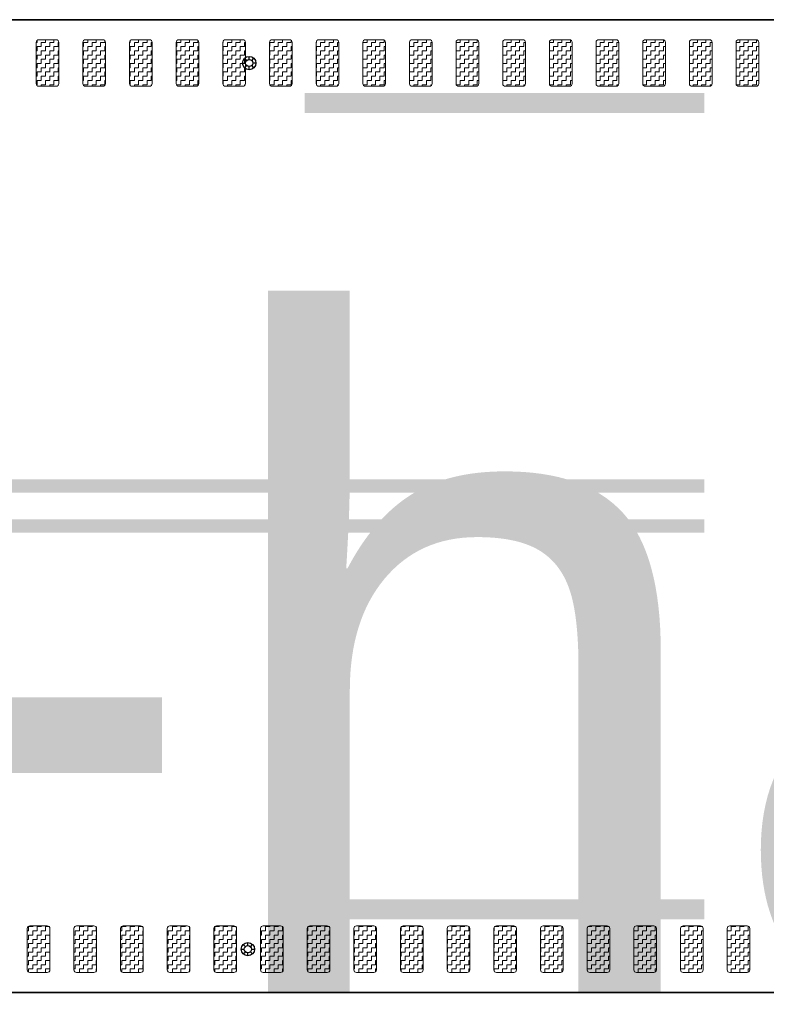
# Model space of a CAD drawing. Header units: metres. Extents: x -699 to 2316, y -1199 to 781.
# Tile 437 of 593: x 888.84 to 894.44, y -254.9 to -247.51. Entities that reach past the tile are written whole.
import ezdxf

# ---------------------------------------------------------------- set-up
doc = ezdxf.new("R2010")
doc.units = ezdxf.units.M
doc.linetypes.add('VW-3-3_STREEP', pattern=[6, 3, -3])
doc.linetypes.add('VW-9-3_STREEP', pattern=[12, 9, -3])
for name, color, linetype, lineweight in [('N-WA-IE-MEUBILAIR_WEGMEUBILAIR-S', 7, 'Continuous', 25), ('N-WA-VW-MARKERING_DYNAMISCH-G', 7, 'Continuous', 35), ('N-WE-VH-KANTVERHARDING-G', 210, 'Continuous', 35), ('N-WE-VW-MARKERING_LANGS_STREEP_33-G', 7, 'VW-3-3_STREEP', 13), ('N-WE-VW-MARKERING_LANGS_STREEP_93-G', 7, 'VW-9-3_STREEP', 13)]:
    doc.layers.add(name, color=color, linetype=linetype, lineweight=lineweight)
doc.layers.add('X-XX-AL-TEKENBLAD_VIEWPORT-G', color=7, linetype='Continuous', lineweight=18, plot=False)
doc.styles.add('ariel', font='arial.ttf')
pattern_1 = [(180, (0, 0), (-0.03175, -0.03175), [0.03175, -0.03175]), (270, (-0.03175, 0), (0.03175, -0.03175), [0.03175, -0.03175])]

# ---------------------------------------------------------------- blocks, each defined once
blk = doc.blocks.new('SIE-WEG_GLASBOLREFLECTOR-SO')
for p, q in [((-0.375, 0), (-0.199, 0)), ((-0.141, 0.141), (-0.265, 0.265)), ((0, 0.2), (0, 0.375)), ((0.142, 0.141), (0.265, 0.265)), ((0.201, 0), (0.375, 0)), ((-0.265, -0.266), (-0.141, -0.141)), ((0, -0.375), (0, -0.2)), ((0.265, -0.266), (0.142, -0.142))]:
    blk.add_line(p, q)
for centre, radius in [((0, 0), 0.375), ((0.001, 0), 0.2)]:
    blk.add_circle(centre, radius)
blk = doc.blocks.new('glasbol')
at = {"layer": 'N-WA-IE-MEUBILAIR_WEGMEUBILAIR-S'}
blk.add_blockref('SIE-WEG_GLASBOLREFLECTOR-SO', (-0.001, 0), dxfattribs=at)

msp = doc.modelspace()

# ---------------------------------------------------------------- hatches: boundary and pattern name
at = {"layer": 'N-WA-VW-MARKERING_DYNAMISCH-G', "lineweight": 9}
h = msp.add_hatch(dxfattribs=at)
h.set_pattern_fill('ZIGZAG', color=8, scale=0.01, angle=180, style=0)
h.set_pattern_definition(pattern_1)
edge = h.paths.add_edge_path()
edge.add_line((888.9818, -248.0115), (889.1118, -248.0115))
edge.add_arc((889.1118, -247.9915), 0.02, 270, 360)
edge.add_line((889.1318, -247.9915), (889.1318, -247.6815))
edge.add_arc((889.1118, -247.6815), 0.02, 0, 90)
edge.add_line((889.1118, -247.6615), (888.9818, -247.6615))
edge.add_arc((888.9818, -247.6815), 0.02, 90, 180)
edge.add_line((888.9618, -247.6815), (888.9618, -247.9915))
edge.add_arc((888.9818, -247.9915), 0.02, 180, 270)
h = msp.add_hatch(dxfattribs=at)
h.set_pattern_fill('ZIGZAG', color=8, scale=0.01, angle=180, style=0)
h.set_pattern_definition(pattern_1)
edge = h.paths.add_edge_path()
edge.add_line((889.3318, -248.0115), (889.4618, -248.0115))
edge.add_arc((889.4618, -247.9915), 0.02, 270, 360)
edge.add_line((889.4818, -247.9915), (889.4818, -247.6815))
edge.add_arc((889.4618, -247.6815), 0.02, 0, 90)
edge.add_line((889.4618, -247.6615), (889.3318, -247.6615))
edge.add_arc((889.3318, -247.6815), 0.02, 90, 180)
edge.add_line((889.3118, -247.6815), (889.3118, -247.9915))
edge.add_arc((889.3318, -247.9915), 0.02, 180, 270)
h = msp.add_hatch(dxfattribs=at)
h.set_pattern_fill('ZIGZAG', color=8, scale=0.01, angle=180, style=0)
h.set_pattern_definition(pattern_1)
edge = h.paths.add_edge_path()
edge.add_line((889.6818, -248.0115), (889.8118, -248.0115))
edge.add_arc((889.8118, -247.9915), 0.02, 270, 360)
edge.add_line((889.8318, -247.9915), (889.8318, -247.6815))
edge.add_arc((889.8118, -247.6815), 0.02, 0, 90)
edge.add_line((889.8118, -247.6615), (889.6818, -247.6615))
edge.add_arc((889.6818, -247.6815), 0.02, 90, 180)
edge.add_line((889.6618, -247.6815), (889.6618, -247.9915))
edge.add_arc((889.6818, -247.9915), 0.02, 180, 270)
h = msp.add_hatch(dxfattribs=at)
h.set_pattern_fill('ZIGZAG', color=8, scale=0.01, angle=180, style=0)
h.set_pattern_definition(pattern_1)
edge = h.paths.add_edge_path()
edge.add_line((890.0318, -248.0115), (890.1618, -248.0115))
edge.add_arc((890.1618, -247.9915), 0.02, 270, 360)
edge.add_line((890.1818, -247.9915), (890.1818, -247.6815))
edge.add_arc((890.1618, -247.6815), 0.02, 0, 90)
edge.add_line((890.1618, -247.6615), (890.0318, -247.6615))
edge.add_arc((890.0318, -247.6815), 0.02, 90, 180)
edge.add_line((890.0118, -247.6815), (890.0118, -247.9915))
edge.add_arc((890.0318, -247.9915), 0.02, 180, 270)
h = msp.add_hatch(dxfattribs=at)
h.set_pattern_fill('ZIGZAG', color=8, scale=0.01, angle=180, style=0)
h.set_pattern_definition(pattern_1)
edge = h.paths.add_edge_path()
edge.add_line((890.3818, -248.0115), (890.5118, -248.0115))
edge.add_arc((890.5118, -247.9915), 0.02, 270, 360)
edge.add_line((890.5318, -247.9915), (890.5318, -247.6815))
edge.add_arc((890.5118, -247.6815), 0.02, 0, 90)
edge.add_line((890.5118, -247.6615), (890.3818, -247.6615))
edge.add_arc((890.3818, -247.6815), 0.02, 90, 180)
edge.add_line((890.3618, -247.6815), (890.3618, -247.9915))
edge.add_arc((890.3818, -247.9915), 0.02, 180, 270)
h = msp.add_hatch(dxfattribs=at)
h.set_pattern_fill('ZIGZAG', color=8, scale=0.01, angle=180, style=0)
h.set_pattern_definition(pattern_1)
edge = h.paths.add_edge_path()
edge.add_line((890.7318, -248.0115), (890.8618, -248.0115))
edge.add_arc((890.8618, -247.9915), 0.02, 270, 360)
edge.add_line((890.8818, -247.9915), (890.8818, -247.6815))
edge.add_arc((890.8618, -247.6815), 0.02, 0, 90)
edge.add_line((890.8618, -247.6615), (890.7318, -247.6615))
edge.add_arc((890.7318, -247.6815), 0.02, 90, 180)
edge.add_line((890.7118, -247.6815), (890.7118, -247.9915))
edge.add_arc((890.7318, -247.9915), 0.02, 180, 270)
h = msp.add_hatch(dxfattribs=at)
h.set_pattern_fill('ZIGZAG', color=8, scale=0.01, angle=180, style=0)
h.set_pattern_definition(pattern_1)
edge = h.paths.add_edge_path()
edge.add_line((891.0818, -248.0115), (891.2118, -248.0115))
edge.add_arc((891.2118, -247.9915), 0.02, 270, 360)
edge.add_line((891.2318, -247.9915), (891.2318, -247.6815))
edge.add_arc((891.2118, -247.6815), 0.02, 0, 90)
edge.add_line((891.2118, -247.6615), (891.0818, -247.6615))
edge.add_arc((891.0818, -247.6815), 0.02, 90, 180)
edge.add_line((891.0618, -247.6815), (891.0618, -247.9915))
edge.add_arc((891.0818, -247.9915), 0.02, 180, 270)
h = msp.add_hatch(dxfattribs=at)
h.set_pattern_fill('ZIGZAG', color=8, scale=0.01, angle=180, style=0)
h.set_pattern_definition(pattern_1)
edge = h.paths.add_edge_path()
edge.add_line((891.4318, -248.0115), (891.5618, -248.0115))
edge.add_arc((891.5618, -247.9915), 0.02, 270, 360)
edge.add_line((891.5818, -247.9915), (891.5818, -247.6815))
edge.add_arc((891.5618, -247.6815), 0.02, 0, 90)
edge.add_line((891.5618, -247.6615), (891.4318, -247.6615))
edge.add_arc((891.4318, -247.6815), 0.02, 90, 180)
edge.add_line((891.4118, -247.6815), (891.4118, -247.9915))
edge.add_arc((891.4318, -247.9915), 0.02, 180, 270)
h = msp.add_hatch(dxfattribs=at)
h.set_pattern_fill('ZIGZAG', color=8, scale=0.01, angle=180, style=0)
h.set_pattern_definition(pattern_1)
edge = h.paths.add_edge_path()
edge.add_line((891.7818, -248.0115), (891.9118, -248.0115))
edge.add_arc((891.9118, -247.9915), 0.02, 270, 360)
edge.add_line((891.9318, -247.9915), (891.9318, -247.6815))
edge.add_arc((891.9118, -247.6815), 0.02, 0, 90)
edge.add_line((891.9118, -247.6615), (891.7818, -247.6615))
edge.add_arc((891.7818, -247.6815), 0.02, 90, 180)
edge.add_line((891.7618, -247.6815), (891.7618, -247.9915))
edge.add_arc((891.7818, -247.9915), 0.02, 180, 270)
h = msp.add_hatch(dxfattribs=at)
h.set_pattern_fill('ZIGZAG', color=8, scale=0.01, angle=180, style=0)
h.set_pattern_definition(pattern_1)
edge = h.paths.add_edge_path()
edge.add_line((892.1318, -248.0115), (892.2618, -248.0115))
edge.add_arc((892.2618, -247.9915), 0.02, 270, 360)
edge.add_line((892.2818, -247.9915), (892.2818, -247.6815))
edge.add_arc((892.2618, -247.6815), 0.02, 0, 90)
edge.add_line((892.2618, -247.6615), (892.1318, -247.6615))
edge.add_arc((892.1318, -247.6815), 0.02, 90, 180)
edge.add_line((892.1118, -247.6815), (892.1118, -247.9915))
edge.add_arc((892.1318, -247.9915), 0.02, 180, 270)
h = msp.add_hatch(dxfattribs=at)
h.set_pattern_fill('ZIGZAG', color=8, scale=0.01, angle=180, style=0)
h.set_pattern_definition(pattern_1)
edge = h.paths.add_edge_path()
edge.add_line((892.4818, -248.0115), (892.6118, -248.0115))
edge.add_arc((892.6118, -247.9915), 0.02, 270, 360)
edge.add_line((892.6318, -247.9915), (892.6318, -247.6815))
edge.add_arc((892.6118, -247.6815), 0.02, 0, 90)
edge.add_line((892.6118, -247.6615), (892.4818, -247.6615))
edge.add_arc((892.4818, -247.6815), 0.02, 90, 180)
edge.add_line((892.4618, -247.6815), (892.4618, -247.9915))
edge.add_arc((892.4818, -247.9915), 0.02, 180, 270)
h = msp.add_hatch(dxfattribs=at)
h.set_pattern_fill('ZIGZAG', color=8, scale=0.01, angle=180, style=0)
h.set_pattern_definition(pattern_1)
edge = h.paths.add_edge_path()
edge.add_line((892.8318, -248.0115), (892.9618, -248.0115))
edge.add_arc((892.9618, -247.9915), 0.02, 270, 360)
edge.add_line((892.9818, -247.9915), (892.9818, -247.6815))
edge.add_arc((892.9618, -247.6815), 0.02, 0, 90)
edge.add_line((892.9618, -247.6615), (892.8318, -247.6615))
edge.add_arc((892.8318, -247.6815), 0.02, 90, 180)
edge.add_line((892.8118, -247.6815), (892.8118, -247.9915))
edge.add_arc((892.8318, -247.9915), 0.02, 180, 270)
h = msp.add_hatch(dxfattribs=at)
h.set_pattern_fill('ZIGZAG', color=8, scale=0.01, angle=180, style=0)
h.set_pattern_definition(pattern_1)
edge = h.paths.add_edge_path()
edge.add_line((893.1818, -248.0115), (893.3118, -248.0115))
edge.add_arc((893.3118, -247.9915), 0.02, 270, 360)
edge.add_line((893.3318, -247.9915), (893.3318, -247.6815))
edge.add_arc((893.3118, -247.6815), 0.02, 0, 90)
edge.add_line((893.3118, -247.6615), (893.1818, -247.6615))
edge.add_arc((893.1818, -247.6815), 0.02, 90, 180)
edge.add_line((893.1618, -247.6815), (893.1618, -247.9915))
edge.add_arc((893.1818, -247.9915), 0.02, 180, 270)
h = msp.add_hatch(dxfattribs=at)
h.set_pattern_fill('ZIGZAG', color=8, scale=0.01, angle=180, style=0)
h.set_pattern_definition(pattern_1)
edge = h.paths.add_edge_path()
edge.add_line((893.5318, -248.0115), (893.6618, -248.0115))
edge.add_arc((893.6618, -247.9915), 0.02, 270, 360)
edge.add_line((893.6818, -247.9915), (893.6818, -247.6815))
edge.add_arc((893.6618, -247.6815), 0.02, 0, 90)
edge.add_line((893.6618, -247.6615), (893.5318, -247.6615))
edge.add_arc((893.5318, -247.6815), 0.02, 90, 180)
edge.add_line((893.5118, -247.6815), (893.5118, -247.9915))
edge.add_arc((893.5318, -247.9915), 0.02, 180, 270)
h = msp.add_hatch(dxfattribs=at)
h.set_pattern_fill('ZIGZAG', color=8, scale=0.01, angle=180, style=0)
h.set_pattern_definition(pattern_1)
edge = h.paths.add_edge_path()
edge.add_line((893.8818, -248.0115), (894.0118, -248.0115))
edge.add_arc((894.0118, -247.9915), 0.02, 270, 360)
edge.add_line((894.0318, -247.9915), (894.0318, -247.6815))
edge.add_arc((894.0118, -247.6815), 0.02, 0, 90)
edge.add_line((894.0118, -247.6615), (893.8818, -247.6615))
edge.add_arc((893.8818, -247.6815), 0.02, 90, 180)
edge.add_line((893.8618, -247.6815), (893.8618, -247.9915))
edge.add_arc((893.8818, -247.9915), 0.02, 180, 270)
h = msp.add_hatch(dxfattribs=at)
h.set_pattern_fill('ZIGZAG', color=8, scale=0.01, angle=180, style=0)
h.set_pattern_definition(pattern_1)
edge = h.paths.add_edge_path()
edge.add_line((894.2318, -248.0115), (894.3618, -248.0115))
edge.add_arc((894.3618, -247.9915), 0.02, 270, 360)
edge.add_line((894.3818, -247.9915), (894.3818, -247.6815))
edge.add_arc((894.3618, -247.6815), 0.02, 0, 90)
edge.add_line((894.3618, -247.6615), (894.2318, -247.6615))
edge.add_arc((894.2318, -247.6815), 0.02, 90, 180)
edge.add_line((894.2118, -247.6815), (894.2118, -247.9915))
edge.add_arc((894.2318, -247.9915), 0.02, 180, 270)
h = msp.add_hatch(dxfattribs=at)
h.set_pattern_fill('ZIGZAG', color=8, scale=0.01, angle=180, style=0)
h.set_pattern_definition(pattern_1)
edge = h.paths.add_edge_path()
edge.add_line((888.9148, -254.3115), (889.0448, -254.3115))
edge.add_arc((889.0448, -254.3315), 0.02, 0, 90, ccw=False)
edge.add_line((889.0648, -254.3315), (889.0648, -254.6415))
edge.add_arc((889.0448, -254.6415), 0.02, 270, 360, ccw=False)
edge.add_line((889.0448, -254.6615), (888.9148, -254.6615))
edge.add_arc((888.9148, -254.6415), 0.02, 180, 270, ccw=False)
edge.add_line((888.8948, -254.6415), (888.8948, -254.3315))
edge.add_arc((888.9148, -254.3315), 0.02, 90, 180, ccw=False)
h = msp.add_hatch(dxfattribs=at)
h.set_pattern_fill('ZIGZAG', color=8, scale=0.01, angle=180, style=0)
h.set_pattern_definition(pattern_1)
edge = h.paths.add_edge_path()
edge.add_line((889.2648, -254.3115), (889.3948, -254.3115))
edge.add_arc((889.3948, -254.3315), 0.02, 0, 90, ccw=False)
edge.add_line((889.4148, -254.3315), (889.4148, -254.6415))
edge.add_arc((889.3948, -254.6415), 0.02, 270, 360, ccw=False)
edge.add_line((889.3948, -254.6615), (889.2648, -254.6615))
edge.add_arc((889.2648, -254.6415), 0.02, 180, 270, ccw=False)
edge.add_line((889.2448, -254.6415), (889.2448, -254.3315))
edge.add_arc((889.2648, -254.3315), 0.02, 90, 180, ccw=False)
h = msp.add_hatch(dxfattribs=at)
h.set_pattern_fill('ZIGZAG', color=8, scale=0.01, angle=180, style=0)
h.set_pattern_definition(pattern_1)
edge = h.paths.add_edge_path()
edge.add_line((889.6148, -254.3115), (889.7448, -254.3115))
edge.add_arc((889.7448, -254.3315), 0.02, 0, 90, ccw=False)
edge.add_line((889.7648, -254.3315), (889.7648, -254.6415))
edge.add_arc((889.7448, -254.6415), 0.02, 270, 360, ccw=False)
edge.add_line((889.7448, -254.6615), (889.6148, -254.6615))
edge.add_arc((889.6148, -254.6415), 0.02, 180, 270, ccw=False)
edge.add_line((889.5948, -254.6415), (889.5948, -254.3315))
edge.add_arc((889.6148, -254.3315), 0.02, 90, 180, ccw=False)
h = msp.add_hatch(dxfattribs=at)
h.set_pattern_fill('ZIGZAG', color=8, scale=0.01, angle=180, style=0)
h.set_pattern_definition(pattern_1)
edge = h.paths.add_edge_path()
edge.add_line((889.9648, -254.3115), (890.0948, -254.3115))
edge.add_arc((890.0948, -254.3315), 0.02, 0, 90, ccw=False)
edge.add_line((890.1148, -254.3315), (890.1148, -254.6415))
edge.add_arc((890.0948, -254.6415), 0.02, 270, 360, ccw=False)
edge.add_line((890.0948, -254.6615), (889.9648, -254.6615))
edge.add_arc((889.9648, -254.6415), 0.02, 180, 270, ccw=False)
edge.add_line((889.9448, -254.6415), (889.9448, -254.3315))
edge.add_arc((889.9648, -254.3315), 0.02, 90, 180, ccw=False)
h = msp.add_hatch(dxfattribs=at)
h.set_pattern_fill('ZIGZAG', color=8, scale=0.01, angle=180, style=0)
h.set_pattern_definition(pattern_1)
edge = h.paths.add_edge_path()
edge.add_line((890.3148, -254.3115), (890.4448, -254.3115))
edge.add_arc((890.4448, -254.3315), 0.02, 0, 90, ccw=False)
edge.add_line((890.4648, -254.3315), (890.4648, -254.6415))
edge.add_arc((890.4448, -254.6415), 0.02, 270, 360, ccw=False)
edge.add_line((890.4448, -254.6615), (890.3148, -254.6615))
edge.add_arc((890.3148, -254.6415), 0.02, 180, 270, ccw=False)
edge.add_line((890.2948, -254.6415), (890.2948, -254.3315))
edge.add_arc((890.3148, -254.3315), 0.02, 90, 180, ccw=False)
h = msp.add_hatch(dxfattribs=at)
h.set_pattern_fill('ZIGZAG', color=8, scale=0.01, angle=180, style=0)
h.set_pattern_definition(pattern_1)
edge = h.paths.add_edge_path()
edge.add_line((890.6648, -254.3115), (890.7948, -254.3115))
edge.add_arc((890.7948, -254.3315), 0.02, 0, 90, ccw=False)
edge.add_line((890.8148, -254.3315), (890.8148, -254.6415))
edge.add_arc((890.7948, -254.6415), 0.02, 270, 360, ccw=False)
edge.add_line((890.7948, -254.6615), (890.6648, -254.6615))
edge.add_arc((890.6648, -254.6415), 0.02, 180, 270, ccw=False)
edge.add_line((890.6448, -254.6415), (890.6448, -254.3315))
edge.add_arc((890.6648, -254.3315), 0.02, 90, 180, ccw=False)
h = msp.add_hatch(dxfattribs=at)
h.set_pattern_fill('ZIGZAG', color=8, scale=0.01, angle=180, style=0)
h.set_pattern_definition(pattern_1)
edge = h.paths.add_edge_path()
edge.add_line((891.0148, -254.3115), (891.1448, -254.3115))
edge.add_arc((891.1448, -254.3315), 0.02, 0, 90, ccw=False)
edge.add_line((891.1648, -254.3315), (891.1648, -254.6415))
edge.add_arc((891.1448, -254.6415), 0.02, 270, 360, ccw=False)
edge.add_line((891.1448, -254.6615), (891.0148, -254.6615))
edge.add_arc((891.0148, -254.6415), 0.02, 180, 270, ccw=False)
edge.add_line((890.9948, -254.6415), (890.9948, -254.3315))
edge.add_arc((891.0148, -254.3315), 0.02, 90, 180, ccw=False)
h = msp.add_hatch(dxfattribs=at)
h.set_pattern_fill('ZIGZAG', color=8, scale=0.01, angle=180, style=0)
h.set_pattern_definition(pattern_1)
edge = h.paths.add_edge_path()
edge.add_line((891.3648, -254.3115), (891.4948, -254.3115))
edge.add_arc((891.4948, -254.3315), 0.02, 0, 90, ccw=False)
edge.add_line((891.5148, -254.3315), (891.5148, -254.6415))
edge.add_arc((891.4948, -254.6415), 0.02, 270, 360, ccw=False)
edge.add_line((891.4948, -254.6615), (891.3648, -254.6615))
edge.add_arc((891.3648, -254.6415), 0.02, 180, 270, ccw=False)
edge.add_line((891.3448, -254.6415), (891.3448, -254.3315))
edge.add_arc((891.3648, -254.3315), 0.02, 90, 180, ccw=False)
h = msp.add_hatch(dxfattribs=at)
h.set_pattern_fill('ZIGZAG', color=8, scale=0.01, angle=180, style=0)
h.set_pattern_definition(pattern_1)
edge = h.paths.add_edge_path()
edge.add_line((891.7148, -254.3115), (891.8448, -254.3115))
edge.add_arc((891.8448, -254.3315), 0.02, 0, 90, ccw=False)
edge.add_line((891.8648, -254.3315), (891.8648, -254.6415))
edge.add_arc((891.8448, -254.6415), 0.02, 270, 360, ccw=False)
edge.add_line((891.8448, -254.6615), (891.7148, -254.6615))
edge.add_arc((891.7148, -254.6415), 0.02, 180, 270, ccw=False)
edge.add_line((891.6948, -254.6415), (891.6948, -254.3315))
edge.add_arc((891.7148, -254.3315), 0.02, 90, 180, ccw=False)
h = msp.add_hatch(dxfattribs=at)
h.set_pattern_fill('ZIGZAG', color=8, scale=0.01, angle=180, style=0)
h.set_pattern_definition(pattern_1)
edge = h.paths.add_edge_path()
edge.add_line((892.0648, -254.3115), (892.1948, -254.3115))
edge.add_arc((892.1948, -254.3315), 0.02, 0, 90, ccw=False)
edge.add_line((892.2148, -254.3315), (892.2148, -254.6415))
edge.add_arc((892.1948, -254.6415), 0.02, 270, 360, ccw=False)
edge.add_line((892.1948, -254.6615), (892.0648, -254.6615))
edge.add_arc((892.0648, -254.6415), 0.02, 180, 270, ccw=False)
edge.add_line((892.0448, -254.6415), (892.0448, -254.3315))
edge.add_arc((892.0648, -254.3315), 0.02, 90, 180, ccw=False)
h = msp.add_hatch(dxfattribs=at)
h.set_pattern_fill('ZIGZAG', color=8, scale=0.01, angle=180, style=0)
h.set_pattern_definition(pattern_1)
edge = h.paths.add_edge_path()
edge.add_line((892.4148, -254.3115), (892.5448, -254.3115))
edge.add_arc((892.5448, -254.3315), 0.02, 0, 90, ccw=False)
edge.add_line((892.5648, -254.3315), (892.5648, -254.6415))
edge.add_arc((892.5448, -254.6415), 0.02, 270, 360, ccw=False)
edge.add_line((892.5448, -254.6615), (892.4148, -254.6615))
edge.add_arc((892.4148, -254.6415), 0.02, 180, 270, ccw=False)
edge.add_line((892.3948, -254.6415), (892.3948, -254.3315))
edge.add_arc((892.4148, -254.3315), 0.02, 90, 180, ccw=False)
h = msp.add_hatch(dxfattribs=at)
h.set_pattern_fill('ZIGZAG', color=8, scale=0.01, angle=180, style=0)
h.set_pattern_definition(pattern_1)
edge = h.paths.add_edge_path()
edge.add_line((892.7648, -254.3115), (892.8948, -254.3115))
edge.add_arc((892.8948, -254.3315), 0.02, 0, 90, ccw=False)
edge.add_line((892.9148, -254.3315), (892.9148, -254.6415))
edge.add_arc((892.8948, -254.6415), 0.02, 270, 360, ccw=False)
edge.add_line((892.8948, -254.6615), (892.7648, -254.6615))
edge.add_arc((892.7648, -254.6415), 0.02, 180, 270, ccw=False)
edge.add_line((892.7448, -254.6415), (892.7448, -254.3315))
edge.add_arc((892.7648, -254.3315), 0.02, 90, 180, ccw=False)
h = msp.add_hatch(dxfattribs=at)
h.set_pattern_fill('ZIGZAG', color=8, scale=0.01, angle=180, style=0)
h.set_pattern_definition(pattern_1)
edge = h.paths.add_edge_path()
edge.add_line((893.1148, -254.3115), (893.2448, -254.3115))
edge.add_arc((893.2448, -254.3315), 0.02, 0, 90, ccw=False)
edge.add_line((893.2648, -254.3315), (893.2648, -254.6415))
edge.add_arc((893.2448, -254.6415), 0.02, 270, 360, ccw=False)
edge.add_line((893.2448, -254.6615), (893.1148, -254.6615))
edge.add_arc((893.1148, -254.6415), 0.02, 180, 270, ccw=False)
edge.add_line((893.0948, -254.6415), (893.0948, -254.3315))
edge.add_arc((893.1148, -254.3315), 0.02, 90, 180, ccw=False)
h = msp.add_hatch(dxfattribs=at)
h.set_pattern_fill('ZIGZAG', color=8, scale=0.01, angle=180, style=0)
h.set_pattern_definition(pattern_1)
edge = h.paths.add_edge_path()
edge.add_line((893.4648, -254.3115), (893.5948, -254.3115))
edge.add_arc((893.5948, -254.3315), 0.02, 0, 90, ccw=False)
edge.add_line((893.6148, -254.3315), (893.6148, -254.6415))
edge.add_arc((893.5948, -254.6415), 0.02, 270, 360, ccw=False)
edge.add_line((893.5948, -254.6615), (893.4648, -254.6615))
edge.add_arc((893.4648, -254.6415), 0.02, 180, 270, ccw=False)
edge.add_line((893.4448, -254.6415), (893.4448, -254.3315))
edge.add_arc((893.4648, -254.3315), 0.02, 90, 180, ccw=False)
h = msp.add_hatch(dxfattribs=at)
h.set_pattern_fill('ZIGZAG', color=8, scale=0.01, angle=180, style=0)
h.set_pattern_definition(pattern_1)
edge = h.paths.add_edge_path()
edge.add_line((893.8148, -254.3115), (893.9448, -254.3115))
edge.add_arc((893.9448, -254.3315), 0.02, 0, 90, ccw=False)
edge.add_line((893.9648, -254.3315), (893.9648, -254.6415))
edge.add_arc((893.9448, -254.6415), 0.02, 270, 360, ccw=False)
edge.add_line((893.9448, -254.6615), (893.8148, -254.6615))
edge.add_arc((893.8148, -254.6415), 0.02, 180, 270, ccw=False)
edge.add_line((893.7948, -254.6415), (893.7948, -254.3315))
edge.add_arc((893.8148, -254.3315), 0.02, 90, 180, ccw=False)
h = msp.add_hatch(dxfattribs=at)
h.set_pattern_fill('ZIGZAG', color=8, scale=0.01, angle=180, style=0)
h.set_pattern_definition(pattern_1)
edge = h.paths.add_edge_path()
edge.add_line((894.1648, -254.3115), (894.2948, -254.3115))
edge.add_arc((894.2948, -254.3315), 0.02, 0, 90, ccw=False)
edge.add_line((894.3148, -254.3315), (894.3148, -254.6415))
edge.add_arc((894.2948, -254.6415), 0.02, 270, 360, ccw=False)
edge.add_line((894.2948, -254.6615), (894.1648, -254.6615))
edge.add_arc((894.1648, -254.6415), 0.02, 180, 270, ccw=False)
edge.add_line((894.1448, -254.6415), (894.1448, -254.3315))
edge.add_arc((894.1648, -254.3315), 0.02, 90, 180, ccw=False)

# ---------------------------------------------------------------- linework, layer by layer
at = {"layer": 'N-WA-VW-MARKERING_DYNAMISCH-G', "color": 8, "lineweight": 9}
for points in [[(888.9818, -248.0115), (889.1118, -248.0115, 0.414214), (889.1318, -247.9915), (889.1318, -247.6815, 0.414214), (889.1118, -247.6615), (888.9818, -247.6615, 0.414214), (888.9618, -247.6815), (888.9618, -247.9915, 0.414214)], [(889.3318, -248.0115), (889.4618, -248.0115, 0.414214), (889.4818, -247.9915), (889.4818, -247.6815, 0.414214), (889.4618, -247.6615), (889.3318, -247.6615, 0.414214), (889.3118, -247.6815), (889.3118, -247.9915, 0.414214)], [(889.6818, -248.0115), (889.8118, -248.0115, 0.414214), (889.8318, -247.9915), (889.8318, -247.6815, 0.414214), (889.8118, -247.6615), (889.6818, -247.6615, 0.414214), (889.6618, -247.6815), (889.6618, -247.9915, 0.414214)], [(890.0318, -248.0115), (890.1618, -248.0115, 0.414214), (890.1818, -247.9915), (890.1818, -247.6815, 0.414214), (890.1618, -247.6615), (890.0318, -247.6615, 0.414214), (890.0118, -247.6815), (890.0118, -247.9915, 0.414214)], [(890.3818, -248.0115), (890.5118, -248.0115, 0.414214), (890.5318, -247.9915), (890.5318, -247.6815, 0.414214), (890.5118, -247.6615), (890.3818, -247.6615, 0.414214), (890.3618, -247.6815), (890.3618, -247.9915, 0.414214)], [(890.7318, -248.0115), (890.8618, -248.0115, 0.414214), (890.8818, -247.9915), (890.8818, -247.6815, 0.414214), (890.8618, -247.6615), (890.7318, -247.6615, 0.414214), (890.7118, -247.6815), (890.7118, -247.9915, 0.414214)], [(891.0818, -248.0115), (891.2118, -248.0115, 0.414214), (891.2318, -247.9915), (891.2318, -247.6815, 0.414214), (891.2118, -247.6615), (891.0818, -247.6615, 0.414214), (891.0618, -247.6815), (891.0618, -247.9915, 0.414214)], [(891.4318, -248.0115), (891.5618, -248.0115, 0.414214), (891.5818, -247.9915), (891.5818, -247.6815, 0.414214), (891.5618, -247.6615), (891.4318, -247.6615, 0.414214), (891.4118, -247.6815), (891.4118, -247.9915, 0.414214)], [(891.7818, -248.0115), (891.9118, -248.0115, 0.414214), (891.9318, -247.9915), (891.9318, -247.6815, 0.414214), (891.9118, -247.6615), (891.7818, -247.6615, 0.414214), (891.7618, -247.6815), (891.7618, -247.9915, 0.414214)], [(892.1318, -248.0115), (892.2618, -248.0115, 0.414214), (892.2818, -247.9915), (892.2818, -247.6815, 0.414214), (892.2618, -247.6615), (892.1318, -247.6615, 0.414214), (892.1118, -247.6815), (892.1118, -247.9915, 0.414214)], [(892.4818, -248.0115), (892.6118, -248.0115, 0.414214), (892.6318, -247.9915), (892.6318, -247.6815, 0.414214), (892.6118, -247.6615), (892.4818, -247.6615, 0.414214), (892.4618, -247.6815), (892.4618, -247.9915, 0.414214)], [(892.8318, -248.0115), (892.9618, -248.0115, 0.414214), (892.9818, -247.9915), (892.9818, -247.6815, 0.414214), (892.9618, -247.6615), (892.8318, -247.6615, 0.414214), (892.8118, -247.6815), (892.8118, -247.9915, 0.414214)], [(893.1818, -248.0115), (893.3118, -248.0115, 0.414214), (893.3318, -247.9915), (893.3318, -247.6815, 0.414214), (893.3118, -247.6615), (893.1818, -247.6615, 0.414214), (893.1618, -247.6815), (893.1618, -247.9915, 0.414214)], [(893.5318, -248.0115), (893.6618, -248.0115, 0.414214), (893.6818, -247.9915), (893.6818, -247.6815, 0.414214), (893.6618, -247.6615), (893.5318, -247.6615, 0.414214), (893.5118, -247.6815), (893.5118, -247.9915, 0.414214)], [(893.8818, -248.0115), (894.0118, -248.0115, 0.414214), (894.0318, -247.9915), (894.0318, -247.6815, 0.414214), (894.0118, -247.6615), (893.8818, -247.6615, 0.414214), (893.8618, -247.6815), (893.8618, -247.9915, 0.414214)], [(894.2318, -248.0115), (894.3618, -248.0115, 0.414214), (894.3818, -247.9915), (894.3818, -247.6815, 0.414214), (894.3618, -247.6615), (894.2318, -247.6615, 0.414214), (894.2118, -247.6815), (894.2118, -247.9915, 0.414214)], [(888.9148, -254.3115), (889.0448, -254.3115, -0.414214), (889.0648, -254.3315), (889.0648, -254.6415, -0.414214), (889.0448, -254.6615), (888.9148, -254.6615, -0.414214), (888.8948, -254.6415), (888.8948, -254.3315, -0.414214)], [(889.2648, -254.3115), (889.3948, -254.3115, -0.414214), (889.4148, -254.3315), (889.4148, -254.6415, -0.414214), (889.3948, -254.6615), (889.2648, -254.6615, -0.414214), (889.2448, -254.6415), (889.2448, -254.3315, -0.414214)], [(889.6148, -254.3115), (889.7448, -254.3115, -0.414214), (889.7648, -254.3315), (889.7648, -254.6415, -0.414214), (889.7448, -254.6615), (889.6148, -254.6615, -0.414214), (889.5948, -254.6415), (889.5948, -254.3315, -0.414214)], [(889.9648, -254.3115), (890.0948, -254.3115, -0.414214), (890.1148, -254.3315), (890.1148, -254.6415, -0.414214), (890.0948, -254.6615), (889.9648, -254.6615, -0.414214), (889.9448, -254.6415), (889.9448, -254.3315, -0.414214)], [(890.3148, -254.3115), (890.4448, -254.3115, -0.414214), (890.4648, -254.3315), (890.4648, -254.6415, -0.414214), (890.4448, -254.6615), (890.3148, -254.6615, -0.414214), (890.2948, -254.6415), (890.2948, -254.3315, -0.414214)], [(890.6648, -254.3115), (890.7948, -254.3115, -0.414214), (890.8148, -254.3315), (890.8148, -254.6415, -0.414214), (890.7948, -254.6615), (890.6648, -254.6615, -0.414214), (890.6448, -254.6415), (890.6448, -254.3315, -0.414214)], [(891.0148, -254.3115), (891.1448, -254.3115, -0.414214), (891.1648, -254.3315), (891.1648, -254.6415, -0.414214), (891.1448, -254.6615), (891.0148, -254.6615, -0.414214), (890.9948, -254.6415), (890.9948, -254.3315, -0.414214)], [(891.3648, -254.3115), (891.4948, -254.3115, -0.414214), (891.5148, -254.3315), (891.5148, -254.6415, -0.414214), (891.4948, -254.6615), (891.3648, -254.6615, -0.414214), (891.3448, -254.6415), (891.3448, -254.3315, -0.414214)], [(891.7148, -254.3115), (891.8448, -254.3115, -0.414214), (891.8648, -254.3315), (891.8648, -254.6415, -0.414214), (891.8448, -254.6615), (891.7148, -254.6615, -0.414214), (891.6948, -254.6415), (891.6948, -254.3315, -0.414214)], [(892.0648, -254.3115), (892.1948, -254.3115, -0.414214), (892.2148, -254.3315), (892.2148, -254.6415, -0.414214), (892.1948, -254.6615), (892.0648, -254.6615, -0.414214), (892.0448, -254.6415), (892.0448, -254.3315, -0.414214)], [(892.4148, -254.3115), (892.5448, -254.3115, -0.414214), (892.5648, -254.3315), (892.5648, -254.6415, -0.414214), (892.5448, -254.6615), (892.4148, -254.6615, -0.414214), (892.3948, -254.6415), (892.3948, -254.3315, -0.414214)], [(892.7648, -254.3115), (892.8948, -254.3115, -0.414214), (892.9148, -254.3315), (892.9148, -254.6415, -0.414214), (892.8948, -254.6615), (892.7648, -254.6615, -0.414214), (892.7448, -254.6415), (892.7448, -254.3315, -0.414214)], [(893.1148, -254.3115), (893.2448, -254.3115, -0.414214), (893.2648, -254.3315), (893.2648, -254.6415, -0.414214), (893.2448, -254.6615), (893.1148, -254.6615, -0.414214), (893.0948, -254.6415), (893.0948, -254.3315, -0.414214)], [(893.4648, -254.3115), (893.5948, -254.3115, -0.414214), (893.6148, -254.3315), (893.6148, -254.6415, -0.414214), (893.5948, -254.6615), (893.4648, -254.6615, -0.414214), (893.4448, -254.6415), (893.4448, -254.3315, -0.414214)], [(893.8148, -254.3115), (893.9448, -254.3115, -0.414214), (893.9648, -254.3315), (893.9648, -254.6415, -0.414214), (893.9448, -254.6615), (893.8148, -254.6615, -0.414214), (893.7948, -254.6415), (893.7948, -254.3315, -0.414214)], [(894.1648, -254.3115), (894.2948, -254.3115, -0.414214), (894.3148, -254.3315), (894.3148, -254.6415, -0.414214), (894.2948, -254.6615), (894.1648, -254.6615, -0.414214), (894.1448, -254.6415), (894.1448, -254.3315, -0.414214)]]:
    msp.add_lwpolyline(points, format="xyb", close=True, dxfattribs=at)
at = {"layer": 'N-WE-VH-KANTVERHARDING-G'}
for p, q in [((883.2321, -247.5115), (894.7318, -247.5115)), ((883.2321, -254.8115), (978.3951, -254.8115))]:
    msp.add_line(p, q, dxfattribs=at)
at = {"layer": 'N-WE-VW-MARKERING_LANGS_STREEP_33-G', "color": 253, "linetype": 'Continuous'}
for points in [[(890.9747, -248.0615), (893.9747, -248.0615), (890.9747, -248.2115), (893.9747, -248.2115)], [(890.9747, -254.2615), (893.9747, -254.2615), (890.9747, -254.1115), (893.9747, -254.1115)]]:
    msp.add_solid(points, dxfattribs=at)
at = {"layer": 'N-WE-VW-MARKERING_LANGS_STREEP_93-G', "color": 253, "linetype": 'Continuous'}
for points in [[(884.9747, -250.9615), (893.9747, -250.9615), (884.9747, -251.0615), (893.9747, -251.0615)], [(884.9747, -251.3615), (893.9747, -251.3615), (884.9747, -251.2615), (893.9747, -251.2615)]]:
    msp.add_solid(points, dxfattribs=at)

# ---------------------------------------------------------------- block references
at = {"layer": 'N-WA-IE-MEUBILAIR_WEGMEUBILAIR-S', "xscale": 0.1333332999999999, "yscale": 0.1333332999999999, "zscale": 0.1333332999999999, "rotation": 0.1723155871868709}
for p in [(890.5598, -247.8365), (890.5498, -254.4865)]:
    msp.add_blockref('glasbol', p, dxfattribs=at)

# ---------------------------------------------------------------- texts
at = {"layer": 'X-XX-AL-TEKENBLAD_VIEWPORT-G', "color": 3, "style": 'ariel'}
msp.add_text('A-halte', height=5, dxfattribs=at).set_placement((883.2321, -254.8115))

doc.saveas('drawing.dxf')
